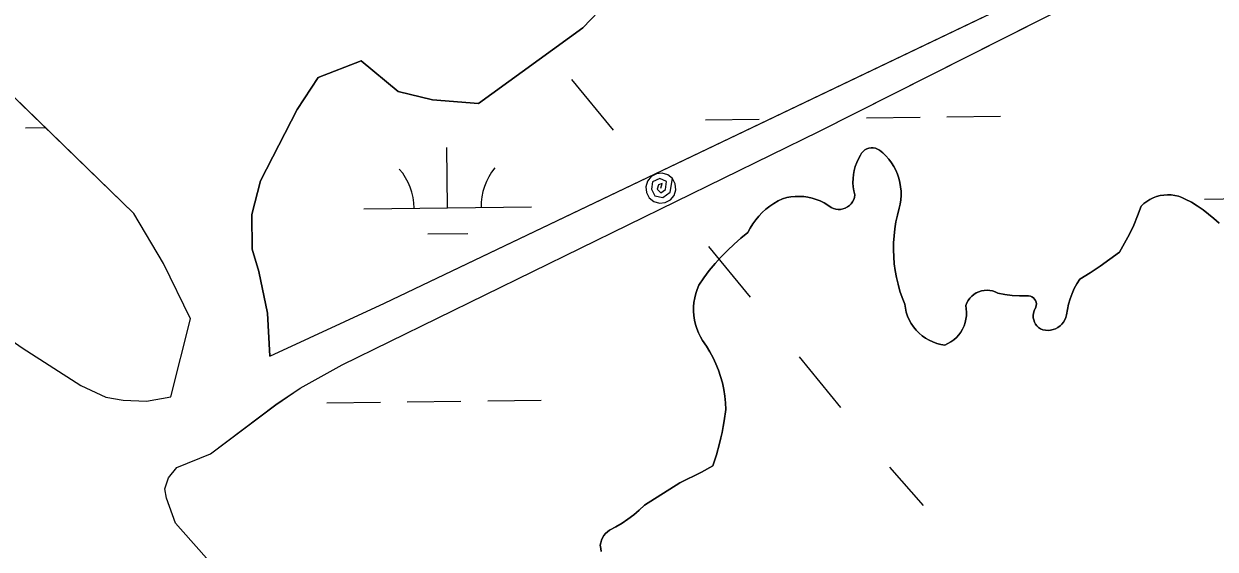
# Model space of a CAD drawing. Extents: x 3684037 to 3722149, y 433263 to 459021.
# Drawn here: x 3712748 to 3713459, y 456504 to 456818 of the extents above; entities that cross this region are included whole.
import ezdxf

# ---------------------------------------------------------------- set-up
doc = ezdxf.new("R2010")
doc.units = 0
for name, color, linetype in [('V-TOPO-SHOR', 7, 'Continuous'), ('V-UTIL-LINE', 7, 'Continuous'), ('V-WETL-SWMP', 7, 'Continuous')]:
    doc.layers.add(name, color=color, linetype=linetype)

msp = doc.modelspace()

# ---------------------------------------------------------------- linework, layer by layer
at = {"layer": 'V-TOPO-SHOR'}
for points in [[(3712835.55, 456595.16), (3712847.24, 456641.62), (3712831.1, 456674.66), (3712813.42, 456704.41), (3712705.59, 456809.2), (3712675.72, 456840.08), (3712632.48, 456877.71), (3712593.7, 456910.31), (3712488.52, 457041.22), (3712453.96, 457089.5), (3712438.6, 457118.87), (3712436.03, 457140.73), (3712436.32, 457142.52)], [(3712838.24, 456519.74), (3712832.9, 456534.71), (3712831.86, 456540.25), (3712834.15, 456546.85), (3712839.19, 456552.87), (3712859.23, 456561.09), (3712898.24, 456590.44), (3712912.72, 456600.21), (3712937.75, 456614.27), (3713222.21, 456753.35), (3713546.75, 456917.35), (3713726.11, 456996.38)], [(3712894.58, 456619.38), (3712963.04, 456650.97), (3713347.47, 456834.69), (3713654.77, 456988.96)], [(3712838.24, 456519.74), (3712841.34, 456516.45), (3713155.6, 456161.86), (3713291.2, 455996.29), (3713307.2, 455984.21), (3713317.37, 455982.39), (3713327.56, 455982.27), (3713337.77, 455983.84), (3713346.31, 455987.14), (3713353.14, 455990.45), (3713359.15, 455995.48), (3713422.83, 456064.36), (3713526.07, 456173.54), (3713666.97, 456306.05), (3713812.09, 456436.81), (3713898.07, 456523.26), (3714067.15, 456668.17), (3714214.94, 456809.09), (3714388.33, 456959.89)], [(3712894.58, 456619.38), (3712893.3, 456645.09), (3712888.01, 456669.84), (3712884.11, 456683.18), (3712883.86, 456703.88), (3712889.04, 456724.01), (3712910.99, 456766.63), (3712923.52, 456785.62), (3712949.22, 456795.55), (3712971.13, 456777.23), (3712991.65, 456772.25), (3713019.13, 456770.19), (3713081.51, 456815.23), (3713095.99, 456830.36)], [(3713152.31, 456550.12), (3713159.07, 456554.01), (3713161.18, 456560.57), (3713163, 456567.22), (3713164.56, 456573.93), (3713165.83, 456580.71), (3713166.81, 456587.53), (3713166.62, 456591.53), (3713166.2, 456595.52), (3713165.57, 456599.47), (3713164.72, 456603.39), (3713163.65, 456607.25), (3713162.37, 456611.04), (3713160.88, 456614.76), (3713159.19, 456618.39), (3713157.3, 456621.92), (3713155.21, 456625.35), (3713152.94, 456628.65), (3713151.62, 456630.94), (3713150.47, 456633.33), (3713149.5, 456635.8), (3713148.73, 456638.34), (3713148.14, 456640.92), (3713147.75, 456643.55), (3713147.56, 456646.19), (3713147.58, 456648.84), (3713147.79, 456651.49), (3713148.2, 456654.11), (3713148.81, 456656.69), (3713149.6, 456659.22), (3713150.59, 456661.68), (3713153.67, 456666.12), (3713156.93, 456670.44), (3713160.36, 456674.61), (3713163.97, 456678.63), (3713167.75, 456682.5), (3713171.68, 456686.21), (3713175.77, 456689.74), (3713180, 456693.11), (3713181.36, 456695.73), (3713182.9, 456698.26), (3713184.62, 456700.66), (3713186.5, 456702.94), (3713188.54, 456705.08), (3713190.73, 456707.07), (3713193.05, 456708.9), (3713195.5, 456710.56), (3713198.06, 456712.04), (3713200.72, 456713.33), (3713203.18, 456713.98), (3713205.69, 456714.43), (3713208.23, 456714.69), (3713210.77, 456714.74), (3713213.32, 456714.59), (3713215.84, 456714.23), (3713218.33, 456713.68), (3713220.76, 456712.93), (3713223.13, 456711.99), (3713225.42, 456710.87), (3713227.61, 456709.57), (3713229.69, 456708.09), (3713231.01, 456707.5), (3713232.41, 456707.11), (3713233.85, 456706.94), (3713235.31, 456706.98), (3713236.73, 456707.25), (3713238.11, 456707.72), (3713239.39, 456708.4), (3713240.56, 456709.26), (3713241.58, 456710.3), (3713242.44, 456711.47), (3713243.11, 456712.76), (3713243.58, 456714.13), (3713243.83, 456715.56), (3713243.24, 456717.97), (3713242.86, 456720.41), (3713242.68, 456722.88), (3713242.72, 456725.35), (3713242.96, 456727.82), (3713243.4, 456730.25), (3713244.06, 456732.64), (3713244.91, 456734.97), (3713245.95, 456737.21), (3713247.18, 456739.36), (3713247.84, 456740.52), (3713248.7, 456741.54), (3713249.73, 456742.4), (3713250.89, 456743.06), (3713252.16, 456743.51), (3713253.48, 456743.73), (3713254.81, 456743.71), (3713256.13, 456743.46), (3713257.37, 456742.97)], [(3713257.37, 456742.97), (3713258.52, 456742.28), (3713260.51, 456740.62), (3713262.36, 456738.82), (3713264.07, 456736.88), (3713265.62, 456734.8), (3713267, 456732.61), (3713268.21, 456730.33), (3713269.23, 456727.95), (3713270.07, 456725.5), (3713270.71, 456722.99), (3713271.15, 456720.44), (3713271.39, 456717.86), (3713271.43, 456715.27), (3713271.26, 456712.69), (3713270.89, 456710.13), (3713270.33, 456707.6), (3713269.24, 456703.58), (3713268.36, 456699.49), (3713267.68, 456695.38), (3713267.2, 456691.23), (3713266.93, 456687.07), (3713266.86, 456682.9), (3713267, 456678.73), (3713267.34, 456674.57), (3713267.88, 456670.43), (3713268.63, 456666.33), (3713269.58, 456662.26), (3713270.73, 456658.25), (3713272.07, 456654.3), (3713273.61, 456650.42), (3713273.96, 456647.99), (3713274.52, 456645.59), (3713275.3, 456643.26), (3713276.29, 456641.01), (3713277.47, 456638.86), (3713278.85, 456636.82), (3713280.4, 456634.91), (3713282.12, 456633.15), (3713283.98, 456631.55), (3713285.99, 456630.13), (3713288.11, 456628.9), (3713290.34, 456627.86), (3713292.65, 456627.02), (3713295.03, 456626.4), (3713297.46, 456625.99), (3713299.35, 456626.86), (3713301.15, 456627.91), (3713302.83, 456629.13), (3713304.38, 456630.53), (3713305.78, 456632.07), (3713307.02, 456633.74), (3713308.08, 456635.53), (3713308.96, 456637.41), (3713309.64, 456639.38), (3713310.12, 456641.41), (3713310.4, 456643.47), (3713310.46, 456645.55), (3713310.32, 456647.63), (3713309.97, 456649.68)], [(3713329.11, 456657.04), (3713333.4, 456656.17), (3713337.75, 456655.59), (3713342.12, 456655.3), (3713346.51, 456655.3), (3713347.55, 456655.35), (3713348.57, 456655.17), (3713349.54, 456654.78), (3713350.4, 456654.2), (3713351.12, 456653.45), (3713351.67, 456652.57), (3713352.03, 456651.59), (3713352.17, 456650.56), (3713352.09, 456649.52), (3713351.8, 456648.52), (3713351.3, 456647.6), (3713350.77, 456646.36), (3713350.42, 456645.04), (3713350.28, 456643.69), (3713350.33, 456642.34), (3713350.59, 456641), (3713351.03, 456639.72), (3713351.67, 456638.52), (3713352.47, 456637.42), (3713353.43, 456636.46), (3713354.52, 456635.65), (3713356, 456635.15), (3713357.54, 456634.85), (3713359.1, 456634.76), (3713360.65, 456634.89), (3713362.18, 456635.23), (3713363.65, 456635.77), (3713365.02, 456636.51), (3713366.29, 456637.42), (3713367.42, 456638.5), (3713368.39, 456639.72), (3713369.19, 456641.07), (3713369.8, 456642.51), (3713370.21, 456644.02), (3713370.68, 456647.26), (3713371.38, 456650.46), (3713372.3, 456653.61), (3713373.44, 456656.68), (3713374.79, 456659.66), (3713376.35, 456662.54), (3713378.1, 456665.31), (3713384.22, 456669.09), (3713390.22, 456673.05), (3713396.09, 456677.2), (3713401.83, 456681.53), (3713404.85, 456686.78), (3713407.65, 456692.14), (3713410.23, 456697.62), (3713412.58, 456703.2), (3713414.69, 456708.88), (3713416.29, 456710.38), (3713418.04, 456711.71), (3713419.91, 456712.87), (3713421.88, 456713.83), (3713423.94, 456714.6), (3713426.07, 456715.17), (3713428.24, 456715.52), (3713430.43, 456715.65), (3713432.62, 456715.57), (3713434.8, 456715.28), (3713436.94, 456714.77), (3713439.02, 456714.06), (3713441.02, 456713.14), (3713444.66, 456711.17), (3713448.19, 456709.01), (3713451.62, 456706.68), (3713454.93, 456704.19), (3713458.11, 456701.54), (3713461.16, 456698.73)], [(3713309.97, 456649.68), (3713310.6, 456651.21), (3713311.43, 456652.65), (3713312.43, 456653.98), (3713313.59, 456655.18), (3713314.88, 456656.23), (3713316.3, 456657.1), (3713317.82, 456657.8), (3713319.41, 456658.3), (3713321.05, 456658.6), (3713322.71, 456658.69), (3713324.38, 456658.58), (3713326.01, 456658.27), (3713327.6, 456657.75), (3713329.11, 456657.04)], [(3712725.95, 456638.92), (3712746.76, 456624.3), (3712781.84, 456601.79), (3712796.67, 456594.98), (3712807.14, 456593.2), (3712820.94, 456592.48), (3712835.55, 456595.16)], [(3713092.43, 456502.84), (3713092.28, 456504.7), (3713091.88, 456506.54), (3713092.11, 456508.08), (3713092.54, 456509.57), (3713093.17, 456510.99), (3713093.99, 456512.31), (3713094.98, 456513.51), (3713096.12, 456514.57), (3713097.39, 456515.46), (3713101.18, 456517.49), (3713104.85, 456519.72), (3713108.4, 456522.15), (3713111.81, 456524.76), (3713115.08, 456527.55), (3713118.19, 456530.52), (3713139.39, 456543.86), (3713152.31, 456550.12)]]:
    msp.add_lwpolyline(points, dxfattribs=at)
at = {"layer": 'V-UTIL-LINE'}
for points in [[(3713074.73, 456784.53), (3713099.54, 456754.28)], [(3713128.01, 456719.59), (3713128.8, 456722.35), (3713126.6, 456721.59), (3713125.91, 456718.93), (3713128.01, 456716.89), (3713130.74, 456718.92), (3713131.31, 456723.57), (3713127.48, 456725.44), (3713123.03, 456723.47), (3713122.35, 456718.94), (3713124.37, 456714.95), (3713129.11, 456714.03), (3713133.56, 456717.26), (3713134.97, 456725.29), (3713132.25, 456727.52), (3713128.89, 456728.54), (3713125.4, 456728.2), (3713122.3, 456726.54), (3713120.07, 456723.83), (3713119.05, 456720.47), (3713119.4, 456716.98), (3713121.05, 456713.88), (3713123.77, 456711.65), (3713127.13, 456710.63), (3713130.62, 456710.97), (3713133.72, 456712.63), (3713135.95, 456715.34), (3713136.97, 456718.7), (3713136.62, 456722.2), (3713134.97, 456725.29)], [(3713156.48, 456684.89), (3713181.29, 456654.65)], [(3713210.49, 456619.06), (3713235.31, 456588.81)], [(3713264.51, 456553.23), (3713284.52, 456530.29)]]:
    msp.add_lwpolyline(points, dxfattribs=at)
at = {"layer": 'V-WETL-SWMP'}
for p, q in [((3713222.22, 456753.35), (3713546.75, 456917.35)), ((3712963.04, 456650.97), (3713347.47, 456834.69)), ((3713095.99, 456830.36), (3713081.51, 456815.23)), ((3713081.51, 456815.23), (3713019.13, 456770.19)), ((3712813.42, 456704.41), (3712705.59, 456809.2)), ((3712949.22, 456795.55), (3712923.52, 456785.62)), ((3712971.13, 456777.23), (3712949.22, 456795.55)), ((3712923.52, 456785.62), (3712910.99, 456766.63)), ((3712991.65, 456772.25), (3712971.13, 456777.23)), ((3713019.13, 456770.19), (3712991.65, 456772.25)), ((3712910.99, 456766.63), (3712889.04, 456724.01)), ((3713250.71, 456761.55), (3713282.71, 456761.92)), ((3713298.7, 456762.11), (3713330.7, 456762.48)), ((3712748.82, 456755.71), (3712760.5, 456755.84)), ((3713154.71, 456760.43), (3713186.7, 456760.8)), ((3712937.75, 456614.27), (3713222.22, 456753.35)), ((3713000.71, 456707.89), (3713000.3, 456743.89)), ((3713247.84, 456740.52), (3713245.95, 456737.21)), ((3713248.7, 456741.54), (3713247.84, 456740.52)), ((3713249.73, 456742.4), (3713248.7, 456741.54)), ((3713250.89, 456743.06), (3713249.73, 456742.4)), ((3713252.15, 456743.51), (3713250.89, 456743.06)), ((3713253.48, 456743.73), (3713252.15, 456743.51)), ((3713254.81, 456743.71), (3713253.48, 456743.73)), ((3713256.13, 456743.46), (3713254.81, 456743.71)), ((3713257.37, 456742.97), (3713256.13, 456743.46)), ((3713258.52, 456742.28), (3713257.37, 456742.97)), ((3713260.51, 456740.62), (3713258.52, 456742.28)), ((3713262.36, 456738.82), (3713260.51, 456740.62)), ((3713244.9, 456734.97), (3713244.05, 456732.64)), ((3713245.95, 456737.21), (3713244.9, 456734.97)), ((3713264.07, 456736.88), (3713262.36, 456738.82)), ((3713265.62, 456734.8), (3713264.07, 456736.88)), ((3713267.01, 456732.61), (3713265.62, 456734.8)), ((3713242.96, 456727.82), (3713242.72, 456725.36)), ((3713243.4, 456730.25), (3713242.96, 456727.82)), ((3713244.05, 456732.64), (3713243.4, 456730.25)), ((3713268.21, 456730.33), (3713267.01, 456732.61)), ((3713269.24, 456727.95), (3713268.21, 456730.33)), ((3713270.07, 456725.5), (3713269.24, 456727.95)), ((3712889.04, 456724.01), (3712883.86, 456703.88)), ((3713242.72, 456725.36), (3713242.68, 456722.88)), ((3713242.68, 456722.88), (3713242.86, 456720.41)), ((3713242.86, 456720.41), (3713243.24, 456717.97)), ((3713270.71, 456722.99), (3713270.07, 456725.5)), ((3713271.15, 456720.44), (3713270.71, 456722.99)), ((3713271.39, 456717.86), (3713271.15, 456720.44)), ((3713198.06, 456712.04), (3713195.5, 456710.56)), ((3713200.72, 456713.33), (3713198.06, 456712.04)), ((3713203.18, 456713.98), (3713200.72, 456713.33)), ((3713205.69, 456714.44), (3713203.18, 456713.98)), ((3713208.23, 456714.69), (3713205.69, 456714.44)), ((3713210.77, 456714.74), (3713208.23, 456714.69)), ((3713213.32, 456714.59), (3713210.77, 456714.74)), ((3713215.84, 456714.23), (3713213.32, 456714.59)), ((3713218.33, 456713.68), (3713215.84, 456714.23)), ((3713220.76, 456712.93), (3713218.33, 456713.68)), ((3713223.13, 456711.99), (3713220.76, 456712.93)), ((3713225.42, 456710.87), (3713223.13, 456711.99)), ((3713243.11, 456712.76), (3713242.44, 456711.47)), ((3713243.58, 456714.13), (3713243.11, 456712.76)), ((3713243.24, 456717.97), (3713243.83, 456715.56)), ((3713243.83, 456715.56), (3713243.58, 456714.13)), ((3713270.89, 456710.13), (3713271.26, 456712.69)), ((3713271.26, 456712.69), (3713271.43, 456715.27)), ((3713271.43, 456715.27), (3713271.39, 456717.86)), ((3713419.91, 456712.87), (3713418.04, 456711.71)), ((3713421.88, 456713.83), (3713419.91, 456712.87)), ((3713423.94, 456714.6), (3713421.88, 456713.83)), ((3713426.07, 456715.16), (3713423.94, 456714.6)), ((3713428.24, 456715.52), (3713426.07, 456715.16)), ((3713430.43, 456715.65), (3713428.24, 456715.52)), ((3713432.63, 456715.57), (3713430.43, 456715.65)), ((3713434.8, 456715.28), (3713432.63, 456715.57)), ((3713436.94, 456714.77), (3713434.8, 456715.28)), ((3713439.02, 456714.06), (3713436.94, 456714.77)), ((3713441.02, 456713.14), (3713439.02, 456714.06)), ((3713444.66, 456711.17), (3713441.02, 456713.14)), ((3713452.6, 456713.15), (3713552.59, 456714.32)), ((3712950.72, 456707.31), (3713050.71, 456708.47)), ((3713188.54, 456705.08), (3713186.5, 456702.94)), ((3713190.73, 456707.07), (3713188.54, 456705.08)), ((3713193.05, 456708.9), (3713190.73, 456707.07)), ((3713195.5, 456710.56), (3713193.05, 456708.9)), ((3713227.61, 456709.57), (3713225.42, 456710.87)), ((3713229.69, 456708.09), (3713227.61, 456709.57)), ((3713231.01, 456707.5), (3713229.69, 456708.09)), ((3713232.41, 456707.11), (3713231.01, 456707.5)), ((3713233.85, 456706.94), (3713232.41, 456707.11)), ((3713235.31, 456706.98), (3713233.85, 456706.94)), ((3713236.74, 456707.25), (3713235.31, 456706.98)), ((3713238.11, 456707.72), (3713236.74, 456707.25)), ((3713239.39, 456708.4), (3713238.11, 456707.72)), ((3713240.56, 456709.27), (3713239.39, 456708.4)), ((3713241.58, 456710.3), (3713240.56, 456709.27)), ((3713242.44, 456711.47), (3713241.58, 456710.3)), ((3713269.24, 456703.57), (3713270.33, 456707.6)), ((3713270.33, 456707.6), (3713270.89, 456710.13)), ((3713414.69, 456708.88), (3713412.58, 456703.2)), ((3713416.29, 456710.38), (3713414.69, 456708.88)), ((3713418.04, 456711.71), (3713416.29, 456710.38)), ((3713448.19, 456709.01), (3713444.66, 456711.17)), ((3713451.62, 456706.68), (3713448.19, 456709.01)), ((3713454.93, 456704.19), (3713451.62, 456706.68)), ((3712831.1, 456674.66), (3712813.42, 456704.41)), ((3712883.86, 456703.88), (3712884.11, 456683.18)), ((3713182.9, 456698.26), (3713181.36, 456695.73)), ((3713184.62, 456700.66), (3713182.9, 456698.26)), ((3713186.5, 456702.94), (3713184.62, 456700.66)), ((3713267.68, 456695.38), (3713268.36, 456699.5)), ((3713268.36, 456699.5), (3713269.24, 456703.57)), ((3713412.58, 456703.2), (3713410.23, 456697.62)), ((3713458.11, 456701.54), (3713454.93, 456704.19)), ((3713461.16, 456698.73), (3713458.11, 456701.54)), ((3712988.89, 456692.32), (3713012.89, 456692.6)), ((3713180, 456693.11), (3713175.77, 456689.74)), ((3713181.36, 456695.73), (3713180, 456693.11)), ((3713266.93, 456687.07), (3713267.2, 456691.23)), ((3713267.2, 456691.23), (3713267.68, 456695.38)), ((3713407.65, 456692.14), (3713404.85, 456686.78)), ((3713410.23, 456697.62), (3713407.65, 456692.14)), ((3713171.68, 456686.21), (3713167.75, 456682.5)), ((3713175.77, 456689.74), (3713171.68, 456686.21)), ((3713266.86, 456682.9), (3713266.93, 456687.07)), ((3713404.85, 456686.78), (3713401.83, 456681.53)), ((3712884.11, 456683.18), (3712888.01, 456669.84)), ((3713163.97, 456678.63), (3713160.36, 456674.61)), ((3713167.75, 456682.5), (3713163.97, 456678.63)), ((3713267, 456678.73), (3713266.86, 456682.9)), ((3713267.34, 456674.57), (3713267, 456678.73)), ((3713396.09, 456677.2), (3713390.22, 456673.05)), ((3713401.83, 456681.53), (3713396.09, 456677.2)), ((3712847.24, 456641.62), (3712831.1, 456674.66)), ((3712888.01, 456669.84), (3712893.3, 456645.09)), ((3713156.93, 456670.44), (3713153.67, 456666.12)), ((3713160.36, 456674.61), (3713156.93, 456670.44)), ((3713267.88, 456670.43), (3713267.34, 456674.57)), ((3713268.63, 456666.33), (3713267.88, 456670.43)), ((3713390.22, 456673.05), (3713384.22, 456669.09)), ((3713153.67, 456666.12), (3713150.59, 456661.68)), ((3713269.58, 456662.26), (3713268.63, 456666.33)), ((3713270.73, 456658.25), (3713269.58, 456662.26)), ((3713376.35, 456662.55), (3713374.79, 456659.66)), ((3713378.1, 456665.31), (3713376.35, 456662.55)), ((3713384.22, 456669.09), (3713378.1, 456665.31)), ((3713148.81, 456656.69), (3713148.2, 456654.11)), ((3713149.6, 456659.22), (3713148.81, 456656.69)), ((3713150.59, 456661.68), (3713149.6, 456659.22)), ((3713272.07, 456654.3), (3713270.73, 456658.25)), ((3713313.59, 456655.18), (3713312.43, 456653.98)), ((3713314.88, 456656.23), (3713313.59, 456655.18)), ((3713316.3, 456657.1), (3713314.88, 456656.23)), ((3713317.82, 456657.8), (3713316.3, 456657.1)), ((3713319.41, 456658.3), (3713317.82, 456657.8)), ((3713321.05, 456658.6), (3713319.41, 456658.3)), ((3713322.71, 456658.69), (3713321.05, 456658.6)), ((3713324.38, 456658.58), (3713322.71, 456658.69)), ((3713326.01, 456658.27), (3713324.38, 456658.58)), ((3713327.6, 456657.75), (3713326.01, 456658.27)), ((3713329.11, 456657.04), (3713327.6, 456657.75)), ((3713333.4, 456656.17), (3713329.11, 456657.04)), ((3713337.75, 456655.59), (3713333.4, 456656.17)), ((3713342.12, 456655.3), (3713337.75, 456655.59)), ((3713347.55, 456655.35), (3713342.12, 456655.3)), ((3713348.57, 456655.17), (3713347.55, 456655.35)), ((3713349.54, 456654.78), (3713348.57, 456655.17)), ((3713373.44, 456656.68), (3713372.3, 456653.61)), ((3713374.79, 456659.66), (3713373.44, 456656.68)), ((3712894.58, 456619.38), (3712963.04, 456650.97)), ((3713147.58, 456648.85), (3713147.57, 456646.19)), ((3713147.79, 456651.49), (3713147.58, 456648.85)), ((3713148.2, 456654.11), (3713147.79, 456651.49)), ((3713273.61, 456650.42), (3713272.07, 456654.3)), ((3713273.96, 456647.99), (3713273.61, 456650.42)), ((3713274.52, 456645.59), (3713273.96, 456647.99)), ((3713310.61, 456651.21), (3713309.97, 456649.68)), ((3713309.97, 456649.68), (3713310.32, 456647.63)), ((3713311.43, 456652.65), (3713310.61, 456651.21)), ((3713312.43, 456653.98), (3713311.43, 456652.65)), ((3713350.4, 456654.2), (3713349.54, 456654.78)), ((3713351.12, 456653.45), (3713350.4, 456654.2)), ((3713350.77, 456646.36), (3713351.8, 456648.52)), ((3713351.67, 456652.57), (3713351.12, 456653.45)), ((3713352.03, 456651.59), (3713351.67, 456652.57)), ((3713351.8, 456648.52), (3713352.09, 456649.52)), ((3713352.17, 456650.56), (3713352.03, 456651.59)), ((3713352.09, 456649.52), (3713352.17, 456650.56)), ((3713371.38, 456650.46), (3713370.68, 456647.26)), ((3713372.3, 456653.61), (3713371.38, 456650.46)), ((3712835.55, 456595.16), (3712847.24, 456641.62)), ((3712893.3, 456645.09), (3712894.58, 456619.38)), ((3713147.57, 456646.19), (3713147.75, 456643.55)), ((3713147.75, 456643.55), (3713148.14, 456640.93)), ((3713148.14, 456640.93), (3713148.73, 456638.34)), ((3713275.3, 456643.26), (3713274.52, 456645.59)), ((3713276.29, 456641.01), (3713275.3, 456643.26)), ((3713277.47, 456638.86), (3713276.29, 456641.01)), ((3713310.12, 456641.41), (3713309.64, 456639.38)), ((3713310.4, 456643.47), (3713310.12, 456641.41)), ((3713310.32, 456647.63), (3713310.46, 456645.55)), ((3713310.46, 456645.55), (3713310.4, 456643.47)), ((3713350.28, 456643.69), (3713350.42, 456645.04)), ((3713350.33, 456642.34), (3713350.28, 456643.69)), ((3713350.59, 456641), (3713350.33, 456642.34)), ((3713350.42, 456645.04), (3713350.77, 456646.36)), ((3713351.04, 456639.72), (3713350.59, 456641)), ((3713369.19, 456641.07), (3713368.39, 456639.72)), ((3713369.8, 456642.51), (3713369.19, 456641.07)), ((3713370.21, 456644.02), (3713369.8, 456642.51)), ((3713370.68, 456647.26), (3713370.21, 456644.02)), ((3713148.73, 456638.34), (3713149.5, 456635.8)), ((3713149.5, 456635.8), (3713150.47, 456633.33)), ((3713278.85, 456636.82), (3713277.47, 456638.86)), ((3713280.4, 456634.91), (3713278.85, 456636.82)), ((3713282.12, 456633.15), (3713280.4, 456634.91)), ((3713307.02, 456633.74), (3713305.78, 456632.06)), ((3713308.08, 456635.53), (3713307.02, 456633.74)), ((3713308.96, 456637.41), (3713308.08, 456635.53)), ((3713309.64, 456639.38), (3713308.96, 456637.41)), ((3713351.67, 456638.52), (3713351.04, 456639.72)), ((3713352.47, 456637.42), (3713351.67, 456638.52)), ((3713353.43, 456636.46), (3713352.47, 456637.42)), ((3713354.52, 456635.65), (3713353.43, 456636.46)), ((3713356, 456635.15), (3713354.52, 456635.65)), ((3713357.53, 456634.85), (3713356, 456635.15)), ((3713359.1, 456634.76), (3713357.53, 456634.85)), ((3713360.65, 456634.89), (3713359.1, 456634.76)), ((3713362.18, 456635.23), (3713360.65, 456634.89)), ((3713363.65, 456635.77), (3713362.18, 456635.23)), ((3713365.02, 456636.51), (3713363.65, 456635.77)), ((3713366.29, 456637.42), (3713365.02, 456636.51)), ((3713367.42, 456638.5), (3713366.29, 456637.42)), ((3713368.39, 456639.72), (3713367.42, 456638.5)), ((3713150.47, 456633.33), (3713151.62, 456630.94)), ((3713151.62, 456630.94), (3713152.94, 456628.65)), ((3713152.94, 456628.65), (3713155.21, 456625.35)), ((3713283.98, 456631.56), (3713282.12, 456633.15)), ((3713285.99, 456630.13), (3713283.98, 456631.56)), ((3713288.11, 456628.9), (3713285.99, 456630.13)), ((3713290.34, 456627.86), (3713288.11, 456628.9)), ((3713292.65, 456627.02), (3713290.34, 456627.86)), ((3713295.03, 456626.4), (3713292.65, 456627.02)), ((3713299.35, 456626.86), (3713297.46, 456625.99)), ((3713301.15, 456627.91), (3713299.35, 456626.86)), ((3713302.83, 456629.14), (3713301.15, 456627.91)), ((3713304.38, 456630.53), (3713302.83, 456629.14)), ((3713305.78, 456632.06), (3713304.38, 456630.53)), ((3712746.76, 456624.3), (3712781.84, 456601.79)), ((3713155.21, 456625.35), (3713157.3, 456621.93)), ((3713157.3, 456621.93), (3713159.19, 456618.39)), ((3713297.46, 456625.99), (3713295.03, 456626.4)), ((3712912.72, 456600.21), (3712937.75, 456614.27)), ((3713159.19, 456618.39), (3713160.88, 456614.76)), ((3713160.88, 456614.76), (3713162.37, 456611.04)), ((3713162.37, 456611.04), (3713163.65, 456607.25)), ((3713163.65, 456607.25), (3713164.72, 456603.39)), ((3712781.84, 456601.79), (3712796.67, 456594.98)), ((3712898.25, 456590.45), (3712912.72, 456600.21)), ((3713164.72, 456603.39), (3713165.57, 456599.47)), ((3713165.57, 456599.47), (3713166.2, 456595.52)), ((3712796.67, 456594.98), (3712807.14, 456593.2)), ((3712807.14, 456593.2), (3712820.94, 456592.48)), ((3712820.94, 456592.48), (3712835.55, 456595.16)), ((3712928.66, 456591.62), (3712960.66, 456591.99)), ((3712976.66, 456592.17), (3713008.66, 456592.55)), ((3713024.66, 456592.73), (3713056.66, 456593.1)), ((3713166.2, 456595.52), (3713166.62, 456591.53)), ((3713166.62, 456591.53), (3713166.81, 456587.53)), ((3712859.23, 456561.09), (3712898.25, 456590.45)), ((3713166.81, 456587.53), (3713165.83, 456580.71)), ((3713165.83, 456580.71), (3713164.56, 456573.94)), ((3713164.56, 456573.94), (3713163.01, 456567.22)), ((3713163.01, 456567.22), (3713161.18, 456560.57)), ((3712839.19, 456552.87), (3712859.23, 456561.09)), ((3713161.18, 456560.57), (3713159.07, 456554.01)), ((3712834.15, 456546.85), (3712839.19, 456552.87)), ((3713152.31, 456550.12), (3713139.39, 456543.86)), ((3713159.07, 456554.01), (3713152.31, 456550.12)), ((3712831.86, 456540.25), (3712834.15, 456546.85)), ((3713139.39, 456543.86), (3713118.19, 456530.52)), ((3712832.9, 456534.71), (3712831.86, 456540.25)), ((3712838.24, 456519.74), (3712832.9, 456534.71)), ((3713115.08, 456527.55), (3713111.81, 456524.76)), ((3713118.19, 456530.52), (3713115.08, 456527.55)), ((3713108.4, 456522.15), (3713104.85, 456519.72)), ((3713111.81, 456524.76), (3713108.4, 456522.15)), ((3712841.34, 456516.45), (3712838.24, 456519.74)), ((3713155.6, 456161.86), (3712841.34, 456516.45)), ((3713094.98, 456513.51), (3713093.99, 456512.31)), ((3713096.12, 456514.57), (3713094.98, 456513.51)), ((3713097.39, 456515.46), (3713096.12, 456514.57)), ((3713101.18, 456517.49), (3713097.39, 456515.46)), ((3713104.85, 456519.72), (3713101.18, 456517.49)), ((3713092.11, 456508.08), (3713091.88, 456506.54)), ((3713091.88, 456506.54), (3713092.28, 456504.7)), ((3713092.54, 456509.57), (3713092.11, 456508.08)), ((3713093.17, 456510.99), (3713092.54, 456509.57)), ((3713093.99, 456512.31), (3713093.17, 456510.99)), ((3713092.28, 456504.7), (3713092.43, 456502.84))]:
    msp.add_line(p, q, dxfattribs=at)
for centre, start, end in [((3712945.47, 456707.72), 359.89487, 41.43853), ((3713055.95, 456709.01), 139.89486, 181.43852)]:
    msp.add_arc(centre, 35.25, start, end, dxfattribs=at)

doc.saveas('drawing.dxf')
